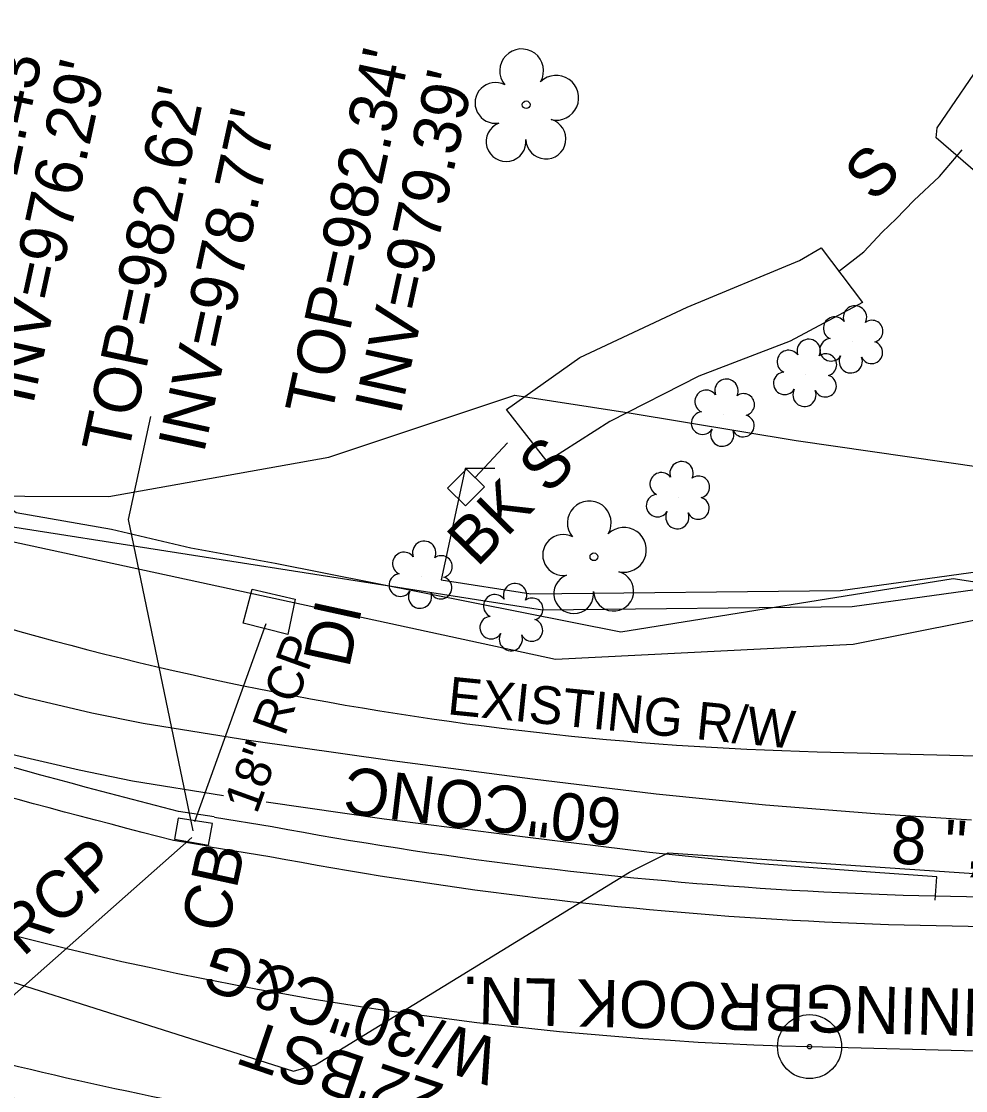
# Model space of a CAD drawing. Extents: x 1614611 to 1617571, y 898867 to 905462.
# Drawn here: x 1616485.9 to 1616565.9, y 901662.5 to 901753.1 of the extents above; entities that cross this region are included whole.
import ezdxf

# ---------------------------------------------------------------- set-up
doc = ezdxf.new("R2010")
doc.units = 0
for name, color, linetype in [('Exist Boundary Watershed Residential C 05', 7, 'Continuous'), ('Exist Building', 7, 'Continuous'), ('Exist Building Text', 7, 'Continuous'), ('Exist Horizontal Alignment Tick Label', 7, 'Continuous'), ('Exist Right of Way Line Text', 7, 'Continuous'), ('Exist Roads EOP Other Text', 7, 'Continuous'), ('Exist Roads EOP Text', 7, 'Continuous'), ('Exist Structure Minor Catch Basin Top Elevation', 7, 'Continuous'), ('Exist Structure Minor Drop Inlet Top Elevation', 7, 'Continuous'), ('Exist Structure Minor Pipes RCP 18 Inch Invert', 7, 'Continuous'), ('Exist Survey Centerline Point CELL', 7, 'Continuous'), ('Exist Utilities Sanitary Sewer Manhole Text', 7, 'Continuous'), ('Exist Utilities Sanitary Sewer UG Line Invert Elevation', 7, 'Continuous'), ('Exist Utilities Telephone UG FO SUE LOS B', 7, 'Continuous'), ('Exist Utilities TV UG FO Cable SUE LOS B', 7, 'Continuous'), ('Exist Utilities Water UG Line SUE LOS B', 7, 'Continuous'), ('Exist Utilities Water UG Line SUE LOS B Text', 7, 'Continuous'), ('Exist Vegetation Hedge Row', 7, 'Continuous'), ('Exist Vegetation Shrub CELL', 7, 'Continuous'), ('Exist Vegetation Tree CELL', 7, 'Continuous'), ('Prop Drainage Structure Catch Basin Adjust CELL', 7, 'Continuous'), ('Prop Drainage Structure Catch Basin Grate 840 03E Label', 7, 'Continuous'), ('Prop Drainage Structure Catch Basin Open Throat 4 CELL', 7, 'Continuous'), ('Prop Drainage Structure Drop Inlet Grate 3 Narrow Slots and Sag Grates 840 24 Label', 7, 'Continuous'), ('Prop Earthen Structure Head Ditch Label', 7, 'Continuous'), ('Prop Easement Permanent Drainage', 7, 'Continuous'), ('Prop Erosion Embankment Toe Protection CELL', 7, 'Continuous'), ('Prop Erosion Embankment Toe Protection with Rip Rap 3 Detail CELL', 7, 'Continuous'), ('Prop Plan Preparation Drainage Notes Label', 7, 'Continuous'), ('Raster_Level_2', 7, 'Continuous'), ('Scratch_Level_1', 7, 'Continuous'), ('Scratch_Level_9', 7, 'Continuous')]:
    doc.layers.add(name, color=color, linetype=linetype)

# ---------------------------------------------------------------- blocks, each defined once
blk = doc.blocks.new('EXIST SURVEY CENTERLINE POINT')
at = {"layer": 'Exist Survey Centerline Point CELL'}
for radius in [0.0542, 0.00375]:
    blk.add_circle((0, 0), radius, dxfattribs=at)

msp = doc.modelspace()

# ---------------------------------------------------------------- linework, layer by layer
at = {"layer": 'Exist Boundary Watershed Residential C 05'}
for p, q in [((1616502.227, 901685.65), (1616499.205, 901686.104)), ((1616502.259, 901685.621), (1616507.14, 901684.838))]:
    msp.add_line(p, q, dxfattribs=at)
msp.add_ellipse((1616573.1, 902027.683), major_axis=(332.825, 110.978), ratio=0.993612, start_param=4.203204, end_param=4.448986, dxfattribs=at)
for points in [[(1616499.205, 901686.104), (1616458.121, 901698.743), (1616435.429, 901711.261), (1616421.114, 901726.337), (1616409.376, 901744.292), (1616402.266, 901762.223), (1616399.824, 901773.888)], [(1616576.436, 901651.141), (1616560.362, 901651.873), (1616541.572, 901653.197), (1616514.262, 901656.474), (1616480.87, 901662.803), (1616452.549, 901670.884), (1616427.974, 901679.501)]]:
    msp.add_spline(points, degree=3, dxfattribs=at)
at = {"layer": 'Exist Building'}
for points in [[(1616555.144, 901731.877), (1616557.29, 901733.546), (1616558.827, 901735.194), (1616560.022, 901736.341), (1616561.527, 901737.878), (1616563.69, 901739.911), (1616565.612, 901742.182)], [(1616527.075, 901717.364), (1616524.341, 901714.403)]]:
    msp.add_lwpolyline(points, dxfattribs=at)
msp.add_lwpolyline([(1616522.004, 901713.502), (1616523.602, 901715.129), (1616525.131, 901713.627), (1616523.533, 901712)], close=True, dxfattribs=at)
at = {"layer": 'Exist Utilities Telephone UG FO SUE LOS B'}
msp.add_lwpolyline([(1616403.027, 901799.886), (1616405.042, 901786.962), (1616407.42, 901779.597), (1616413.723, 901777.142), (1616420.336, 901772.018), (1616441.685, 901749.86), (1616460.622, 901734.034), (1616479.889, 901715.599), (1616485.431, 901711.46), (1616493.523, 901710.046), (1616500.245, 901708.454), (1616507.394, 901707.167), (1616536.687, 901701.346), (1616564.858, 901705.848), (1616589.379, 901702.098), (1616608.135, 901703.051), (1616664.776, 901704.154), (1616671.11, 901705.313), (1616671.11, 901705.313), (1616675.412, 901706.022)], dxfattribs=at)
at = {"layer": 'Exist Utilities TV UG FO Cable SUE LOS B'}
msp.add_lwpolyline([(1616479.028, 901712.875), (1616493.292, 901712.8), (1616511.943, 901716.14), (1616527.712, 901721.384), (1616537.402, 901719.905), (1616551.556, 901717.548), (1616570.561, 901714.813), (1616598.71, 901716.799), (1616613.156, 901718.98), (1616640.431, 901715.643), (1616666.16, 901710.128)], dxfattribs=at)
at = {"layer": 'Exist Utilities Water UG Line SUE LOS B'}
for points in [[(1616377.759, 901712.494), (1616386.979, 901706.494), (1616408.272, 901697.324), (1616425.929, 901691.577), (1616468.832, 901676.829), (1616508.937, 901664.099), (1616510.824, 901664.64), (1616537.41, 901680.966), (1616540.697, 901682.616)], [(1616540.697, 901682.616), (1616577.908, 901680.109), (1616601.337, 901680.015), (1616643.429, 901673.533)]]:
    msp.add_lwpolyline(points, dxfattribs=at)
at = {"layer": 'Exist Vegetation Hedge Row'}
for points in [[(1616576.609, 901757.093), (1616571.259, 901745.11), (1616569.567, 901742.058), (1616567.411, 901739.925), (1616566.935, 901740.138), (1616563.403, 901743.207), (1616563.508, 901744.049), (1616567.808, 901750.368), (1616571.614, 901758.588), (1616575.691, 901768.081), (1616577.352, 901769.173), (1616578.808, 901768.921), (1616580.546, 901767.798), (1616580.603, 901767.044), (1616576.609, 901757.093)], [(1616533.215, 901724.576), (1616542.319, 901728.855), (1616551.828, 901732.808), (1616553.67, 901733.873), (1616557.154, 901729.231), (1616551.033, 901725.977), (1616543.296, 901722.999), (1616535.751, 901719.151), (1616530.449, 901715.769), (1616527.007, 901720.182), (1616533.215, 901724.576)]]:
    msp.add_lwpolyline(points, dxfattribs=at)
at = {"layer": 'Exist Vegetation Shrub CELL'}
for p, q in [((1616556.302, 901725.937), (1616556.302, 901725.937)), ((1616552.378, 901723.103), (1616552.378, 901723.103)), ((1616545.411, 901719.725), (1616545.411, 901719.725)), ((1616541.602, 901712.737), (1616541.602, 901712.737)), ((1616519.796, 901705.994), (1616519.796, 901705.994)), ((1616527.495, 901702.402), (1616527.495, 901702.402))]:
    msp.add_line(p, q, dxfattribs=at)
for centre, radius, start, end in [((1616556.531, 901727.978), 0.99, 334.83907, 200.47174), ((1616554.819, 901727.064), 0.968, 35.89076, 245.42165), ((1616557.974, 901726.806), 0.929, 284.45672, 126.08612), ((1616552.607, 901725.144), 0.99, 334.83907, 200.47174), ((1616554.502, 901725.233), 0.955, 95.10992, 327.95341), ((1616557.939, 901725.008), 0.937, 204.99133, 73.46012), ((1616550.895, 901724.23), 0.968, 35.89076, 245.42165), ((1616554.05, 901723.972), 0.929, 284.45672, 126.08612), ((1616556.174, 901724.253), 0.984, 151.27966, 21.38702), ((1616545.639, 901721.766), 0.99, 334.83907, 200.47174), ((1616550.578, 901722.399), 0.955, 95.10992, 327.95341), ((1616554.015, 901722.174), 0.937, 204.99133, 73.46012), ((1616543.928, 901720.852), 0.968, 35.89076, 245.42165), ((1616552.25, 901721.419), 0.984, 151.27966, 21.38702), ((1616547.083, 901720.594), 0.929, 284.45672, 126.08612), ((1616543.61, 901719.021), 0.955, 95.10992, 327.95341), ((1616547.048, 901718.796), 0.937, 204.99133, 73.46012), ((1616545.282, 901718.041), 0.984, 151.27966, 21.38702), ((1616541.83, 901714.777), 0.99, 334.83907, 200.47174), ((1616540.119, 901713.864), 0.968, 35.89076, 245.42165), ((1616543.274, 901713.606), 0.929, 284.45672, 126.08612), ((1616539.801, 901712.033), 0.955, 95.10992, 327.95341), ((1616543.239, 901711.808), 0.937, 204.99133, 73.46012), ((1616541.473, 901711.053), 0.984, 151.27966, 21.38702), ((1616520.025, 901708.035), 0.99, 334.83907, 200.47174), ((1616518.313, 901707.121), 0.968, 35.89076, 245.42165), ((1616521.468, 901706.863), 0.929, 284.45672, 126.08612), ((1616517.996, 901705.29), 0.955, 95.10992, 327.95341), ((1616521.433, 901705.065), 0.937, 204.99133, 73.46012), ((1616519.668, 901704.311), 0.984, 151.27966, 21.38702), ((1616527.724, 901704.442), 0.99, 334.83907, 200.47174), ((1616526.012, 901703.529), 0.968, 35.89076, 245.42165), ((1616529.167, 901703.271), 0.929, 284.45672, 126.08612), ((1616525.695, 901701.698), 0.955, 95.10992, 327.95341), ((1616529.132, 901701.473), 0.937, 204.99133, 73.46012), ((1616527.367, 901700.718), 0.984, 151.27966, 21.38702)]:
    msp.add_arc(centre, radius, start, end, dxfattribs=at)
at = {"layer": 'Exist Vegetation Tree CELL'}
for p, q in [((1616528.665, 901746.004), (1616528.665, 901746.004)), ((1616534.4, 901707.696), (1616534.4, 901707.696))]:
    msp.add_line(p, q, dxfattribs=at)
for centre in [(1616528.665, 901746.004), (1616534.4, 901707.696)]:
    msp.add_circle(centre, 0.326, dxfattribs=at)
for centre, radius, start, end in [((1616528.281, 901748.877), 1.856, 330.16508, 219.71335), ((1616531.214, 901746.593), 1.899, 257.1011, 134.19993), ((1616526.06, 901746.158), 1.727, 62.66361, 279.3457), ((1616526.961, 901742.883), 1.689, 111.56708, 6.23104), ((1616530.338, 901743.105), 1.698, 181.28216, 74.55999), ((1616534.015, 901710.57), 1.856, 330.16508, 219.71335), ((1616536.949, 901708.285), 1.899, 257.1011, 134.19993), ((1616531.795, 901707.85), 1.727, 62.66361, 279.3457), ((1616536.073, 901704.797), 1.698, 181.28216, 74.55999), ((1616532.696, 901704.575), 1.689, 111.56708, 6.23104)]:
    msp.add_arc(centre, radius, start, end, dxfattribs=at)
at = {"layer": 'Prop Drainage Structure Catch Basin Grate 840 03E Label'}
for points in [[(1616454.198, 901982.473), (1616452.086, 901959.007), (1616448.146, 901937.936), (1616436.912, 901904.437), (1616414.57, 901852.232), (1616406.707, 901821.065), (1616409.297, 901784.964), (1616413.113, 901774.573), (1616426.106, 901752.303), (1616435.595, 901746.317), (1616447.342, 901733.779), (1616483.503, 901710.483), (1616530.045, 901703.192), (1616556.282, 901703.485), (1616583.9, 901707.287), (1616594.216, 901733.689), (1616605.43, 901786.911), (1616617.418, 901849.024), (1616627.719, 901895.279)], [(1616521.468, 901705.75), (1616529.069, 901704.559), (1616555.306, 901704.852), (1616582.924, 901708.654), (1616593.24, 901735.056), (1616604.454, 901788.278), (1616616.442, 901850.391), (1616626.743, 901896.646)], [(1616321.847, 901655.537), (1616340.377, 901656.934), (1616355.031, 901659.841), (1616370.995, 901660.637), (1616397.99, 901656.609), (1616411.28, 901688.81), (1616423.429, 901725.109), (1616429.096, 901738.021), (1616434.179, 901742.072), (1616436.044, 901741.857), (1616447.032, 901732.283), (1616482.999, 901709.432), (1616531.146, 901699.008), (1616556.379, 901700.279), (1616584.941, 901705.972), (1616596.346, 901733.023), (1616606.817, 901786.738), (1616620.068, 901848.21), (1616628.54, 901895.318)], [(1616526.006, 901715.183), (1616523.496, 901715.183), (1616521.468, 901705.75)]]:
    msp.add_lwpolyline(points, dxfattribs=at)
at = {"layer": 'Prop Drainage Structure Catch Basin Open Throat 4 CELL'}
msp.add_lwpolyline([(1616499.176, 901685.56), (1616498.876, 901683.77), (1616501.757, 901683.256), (1616502.089, 901685.085), (1616499.176, 901685.56)], dxfattribs=at)
at = {"layer": 'Prop Earthen Structure Head Ditch Label'}
msp.add_line((1616553.325, 901691.178), (1616604.265, 901689.859), dxfattribs=at)
for radius, start, end in [(276.557, 248.76546, 268.51667), (326.557, 246.2087, 265.2858)]:
    msp.add_arc((1616560.484, 901967.642), radius, start, end, dxfattribs=at)
at = {"layer": 'Prop Erosion Embankment Toe Protection CELL'}
msp.add_lwpolyline([(1616504.674, 901702.084), (1616505.457, 901704.954), (1616509.092, 901704.106), (1616508.455, 901701.11), (1616504.674, 901702.084)], dxfattribs=at)
at = {"layer": 'Prop Erosion Embankment Toe Protection with Rip Rap 3 Detail CELL'}
for p, q in [((1616500.575, 901685.251), (1616506.619, 901702.033)), ((1616479.56, 901665.561), (1616500.338, 901683.896))]:
    msp.add_line(p, q, dxfattribs=at)
at = {"layer": 'Prop Plan Preparation Drainage Notes Label'}
msp.add_lwpolyline([(1616500.456, 901684.469), (1616494.966, 901710.869), (1616496.845, 901719.572)], dxfattribs=at)
at = {"layer": 'Raster_Level_2'}
msp.add_line((1616552.678, 901666.186), (1616629.524, 901664.197), dxfattribs=at)
msp.add_arc((1616560.484, 901967.642), 301.557, 239.93333, 268.51667, dxfattribs=at)
at = {"layer": 'Scratch_Level_1'}
for points in [[(1616480.137, 901697.64), (1616485.975, 901695.862), (1616491.852, 901694.485), (1616496.194, 901693.589), (1616505.166, 901692.151), (1616517.317, 901690.423), (1616529.199, 901688.884), (1616539.684, 901687.617), (1616548.936, 901686.664), (1616558.202, 901685.949), (1616566.417, 901685.403)], [(1616503.012, 901687.433), (1616495.293, 901688.67), (1616490.776, 901689.602), (1616484.675, 901691.031)], [(1616563.328, 901678.596), (1616563.467, 901680.588), (1616557.844, 901680.962), (1616548.487, 901681.683), (1616539.128, 901682.648), (1616528.578, 901683.923), (1616516.644, 901685.469), (1616506.62, 901686.894)]]:
    msp.add_lwpolyline(points, dxfattribs=at)
at = {"layer": 'Scratch_Level_9'}
for p, q in [((1616501.877, 901683.141), (1616498.764, 901683.663)), ((1616501.879, 901683.105), (1616506.953, 901682.294))]:
    msp.add_line(p, q, dxfattribs=at)
msp.add_ellipse((1616571.822, 902020.197), major_axis=(313.249, 144.663), ratio=0.995767, start_param=4.092093, end_param=4.343375, dxfattribs=at)
for points in [[(1616498.764, 901683.663), (1616457.124, 901696.407), (1616433.94, 901709.316), (1616419.257, 901724.86), (1616407.158, 901743.227), (1616399.807, 901761.536), (1616397.325, 901773.434)], [(1616600.703, 901615.071), (1616596.491, 901640.707), (1616577.816, 901651.88), (1616577.758, 901653.582), (1616560.382, 901654.399), (1616541.66, 901655.742), (1616514.624, 901658.966), (1616481.568, 901665.456), (1616453.293, 901673.284), (1616429.007, 901681.848), (1616427.559, 901682.356), (1616413.543, 901687.442), (1616400.429, 901690.536), (1616382.846, 901691.642), (1616359.811, 901688.156), (1616349.758, 901685.257), (1616334.537, 901681.299), (1616320.225, 901678.765)]]:
    msp.add_spline(points, degree=3, dxfattribs=at)

# ---------------------------------------------------------------- block references
at = {"layer": 'Exist Horizontal Alignment Tick Label', "xscale": 50, "yscale": 50, "rotation": 1.7967031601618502e-12}
msp.add_blockref('EXIST SURVEY CENTERLINE POINT', (1616552.678, 901666.186), dxfattribs=at)

# ---------------------------------------------------------------- texts
at = {"layer": 'Exist Building Text'}
for s, rotation, p in [('S', 44.95464, (1616558.112, 901737.641)), ('BK S', 45.60137, (1616524.504, 901706.727))]:
    msp.add_text(s, height=4, rotation=rotation, dxfattribs=at).set_placement(p)
at = {"layer": 'Exist Right of Way Line Text'}
msp.add_text('EXISTING R/W', height=3.2, rotation=354.28567, dxfattribs=at).set_placement((1616521.919, 901694.365))
at = {"layer": 'Exist Roads EOP Other Text'}
msp.add_text('60"CONC', height=4, rotation=173.1111, dxfattribs=at).set_placement((1616536.938, 901687.109))
at = {"layer": 'Exist Roads EOP Text'}
for s, rotation, p in [('W/30"C&G', 161.18022, (1616526.695, 901666.645)), ('RUNNINGBROOK LN.', 178.628, (1616577.265, 901670.833)), ("22'BST ", 161.18022, (1616521.899, 901662.922))]:
    msp.add_text(s, height=4, rotation=rotation, dxfattribs=at).set_placement(p)
at = {"layer": 'Exist Structure Minor Catch Basin Top Elevation'}
msp.add_text("TOP=982.62'", height=4, rotation=78.01667, dxfattribs=at).set_placement((1616494.901, 901716.208))
at = {"layer": 'Exist Structure Minor Drop Inlet Top Elevation'}
msp.add_text("TOP=982.34'", height=4, rotation=77.71667, dxfattribs=at).set_placement((1616512.123, 901719.435))
at = {"layer": 'Exist Structure Minor Pipes RCP 18 Inch Invert'}
for s, p in [("INV=979.39'", (1616518.001, 901719.612)), ("INV=978.77'", (1616501.344, 901716.367))]:
    msp.add_text(s, height=4, rotation=77.71667, dxfattribs=at).set_placement(p)
at = {"layer": 'Exist Utilities Sanitary Sewer Manhole Text'}
msp.add_text("TOP=982.43'", height=4, rotation=77.71667, dxfattribs=at).set_placement((1616481.204, 901720.198))
at = {"layer": 'Exist Utilities Sanitary Sewer UG Line Invert Elevation'}
msp.add_text("INV=976.29'", height=4, rotation=77.71667, dxfattribs=at).set_placement((1616486.866, 901720.487))
at = {"layer": 'Exist Utilities Water UG Line SUE LOS B Text'}
msp.add_text('8 ", DI', height=4, rotation=356.14528, dxfattribs=at).set_placement((1616559.501, 901681.742))
at = {"layer": 'Prop Drainage Structure Catch Basin Adjust CELL'}
msp.add_text('DI', height=4, rotation=77.71667, dxfattribs=at).set_placement((1616513.646, 901698.173))
at = {"layer": 'Prop Drainage Structure Drop Inlet Grate 3 Narrow Slots and Sag Grates 840 24 Label'}
for height, rotation, p in [(3, 70.19363, (1616505.832, 901685.818)), (4, 41.42595, (1616479.021, 901667.545))]:
    msp.add_text('18" RCP', height=height, rotation=rotation, dxfattribs=at).set_placement(p)
at = {"layer": 'Prop Easement Permanent Drainage'}
msp.add_text('CB', height=4, rotation=77.71667, dxfattribs=at).set_placement((1616503.292, 901675.68))

doc.saveas('drawing.dxf')
